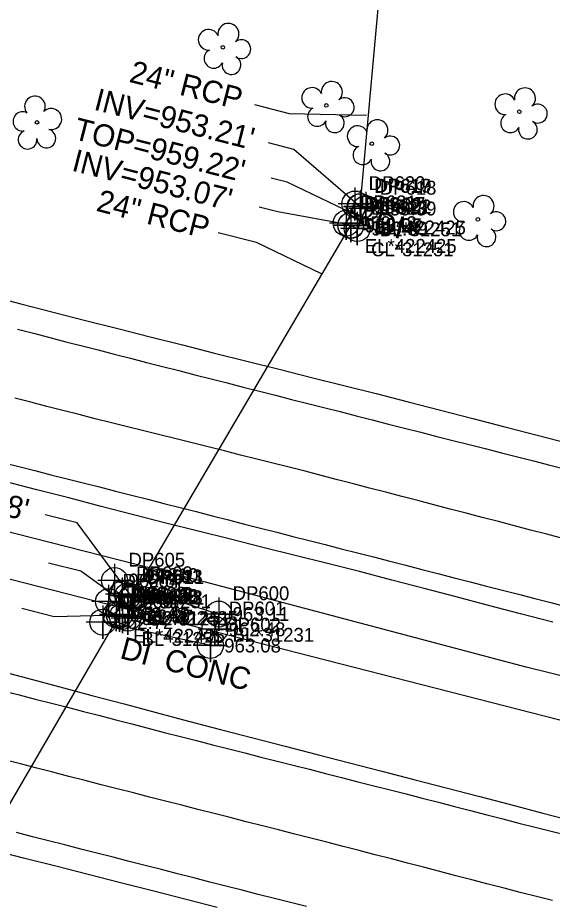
# Model space of a CAD drawing. Extents: x 1182322 to 1186765, y 572295 to 575411.
# Drawn here: x 1184958.9 to 1185055.2, y 573908 to 574067.7 of the extents above; entities that cross this region are included whole.
import ezdxf

# ---------------------------------------------------------------- set-up
doc = ezdxf.new("R2010")
doc.units = 0
for name, color, linetype in [('COGO Default Chain', 7, 'Continuous'), ('Exist Guardrail Cable Guide Rail', 7, 'Continuous'), ('Exist Horizontal Alignment', 7, 'Continuous'), ('Exist Roads EOP', 7, 'Continuous'), ('Exist Roads EOT', 7, 'Continuous'), ('Exist Structure Minor Drop Inlet', 7, 'Continuous'), ('Exist Structure Minor Drop Inlet Cogo Comment', 7, 'Continuous'), ('Exist Structure Minor Drop Inlet Cogo Elevation', 7, 'Continuous'), ('Exist Structure Minor Drop Inlet Cogo Number', 7, 'Continuous'), ('Exist Structure Minor Drop Inlet Cogo Point CELL', 7, 'Continuous'), ('Exist Structure Minor Drop Inlet Text', 7, 'Continuous'), ('Exist Structure Minor Drop Inlet Top Elevation', 7, 'Continuous'), ('Exist Structure Minor Paved Ditch or Gutter', 7, 'Continuous'), ('Exist Structure Minor Paved Ditch or Gutter Cogo Comment', 7, 'Continuous'), ('Exist Structure Minor Paved Ditch or Gutter Cogo Elevation', 7, 'Continuous'), ('Exist Structure Minor Paved Ditch or Gutter Cogo Number', 7, 'Continuous'), ('Exist Structure Minor Paved Ditch or Gutter Cogo Point CELL', 7, 'Continuous'), ('Exist Structure Minor Paved Ditch or Gutter Text', 7, 'Continuous'), ('Exist Structure Minor Pipes RCP 24 Inch', 7, 'Continuous'), ('Exist Structure Minor Pipes RCP 24 Inch Cogo Comment', 7, 'Continuous'), ('Exist Structure Minor Pipes RCP 24 Inch Cogo Elevation', 7, 'Continuous'), ('Exist Structure Minor Pipes RCP 24 Inch Cogo Number', 7, 'Continuous'), ('Exist Structure Minor Pipes RCP 24 Inch Cogo Point CELL', 7, 'Continuous'), ('Exist Structure Minor Pipes RCP 24 Inch Invert', 7, 'Continuous'), ('Exist Structure Minor Pipes RCP 24 Inch Leader', 7, 'Continuous'), ('Exist Structure Minor Pipes RCP 24 Inch Text', 7, 'Continuous'), ('Exist Vegetation Tree CELL', 7, 'Continuous')]:
    doc.layers.add(name, color=color, linetype=linetype)

msp = doc.modelspace()

# ---------------------------------------------------------------- linework, layer by layer
at = {"layer": 'COGO Default Chain'}
msp.add_line((1182528.88, 574588.22), (1185362.14, 573862.9), dxfattribs=at)
at = {"layer": 'Exist Guardrail Cable Guide Rail'}
msp.add_lwpolyline([(1185176.33, 573919.04), (1185121.47, 573933.09), (1185050.52, 573950.59), (1184992.74, 573965.91), (1184920.96, 573984.21), (1184855.75, 574001.09), (1184789.81, 574017.47)], dxfattribs=at)
at = {"layer": 'Exist Horizontal Alignment'}
msp.add_line((1182528.88, 574588.22), (1185362.14, 573862.9), dxfattribs=at)
at = {"layer": 'Exist Roads EOP'}
for points in [[(1184953.65, 574017.6), (1184959.46, 574016.1), (1184965.27, 574014.6), (1184971.08, 574013.11), (1184976.9, 574011.64), (1184982.72, 574010.17), (1184988.54, 574008.7), (1184994.35, 574007.23), (1185000.17, 574005.77), (1185005.99, 574004.3), (1185011.81, 574002.84), (1185017.63, 574001.37), (1185023.45, 573999.91), (1185029.26, 573998.44), (1185035.08, 573996.95), (1185040.88, 573995.45), (1185046.69, 573993.94), (1185052.5, 573992.43), (1185058.31, 573990.93)], [(1185055.32, 573958.7), (1185049.52, 573960.22), (1185043.71, 573961.74), (1185037.91, 573963.27), (1185032.11, 573964.79), (1185026.3, 573966.31), (1185020.5, 573967.82), (1185014.68, 573969.28), (1185008.86, 573970.74), (1185003.04, 573972.19), (1184997.21, 573973.65), (1184991.39, 573975.1), (1184985.57, 573976.56), (1184979.76, 573978.04), (1184973.92, 573979.56), (1184968.08, 573981.1), (1184962.34, 573982.58), (1184956.53, 573984.09)], [(1184954.84, 573950.15), (1184960.64, 573948.61), (1184966.44, 573947.06), (1184972.23, 573945.52), (1184978.03, 573943.98), (1184983.83, 573942.44), (1184989.63, 573940.89), (1184995.43, 573939.36), (1185001.24, 573937.86), (1185007.05, 573936.36), (1185012.86, 573934.86), (1185018.67, 573933.36), (1185024.47, 573931.85), (1185030.28, 573930.34), (1185036.09, 573928.83), (1185041.9, 573927.33), (1185047.7, 573925.82), (1185053.51, 573924.31), (1185059.32, 573922.8)], [(1184994.81, 573907.28), (1184988.99, 573908.77), (1184983.18, 573910.26), (1184977.37, 573911.74), (1184971.56, 573913.23), (1184965.74, 573914.71), (1184959.93, 573916.19), (1184954.11, 573917.67), (1184948.3, 573919.15), (1184942.48, 573920.63), (1184936.67, 573922.11), (1184930.86, 573923.6), (1184925.05, 573925.12), (1184919.25, 573926.66), (1184913.45, 573928.19), (1184907.65, 573929.73), (1184901.85, 573931.27), (1184896.05, 573932.8), (1184890.25, 573934.31), (1184884.43, 573935.8), (1184878.62, 573937.3), (1184872.81, 573938.79), (1184867, 573940.28)]]:
    msp.add_lwpolyline(points, dxfattribs=at)
at = {"layer": 'Exist Roads EOT'}
for points in [[(1184958.84, 574011.54), (1184961.74, 574010.79), (1184964.65, 574010.04), (1184967.55, 574009.28), (1184970.46, 574008.53), (1184973.36, 574007.78), (1184976.27, 574007.04), (1184979.17, 574006.29), (1184982.08, 574005.55), (1184984.99, 574004.81), (1184987.89, 574004.07), (1184990.8, 574003.33), (1184993.71, 574002.6), (1184996.62, 574001.85), (1184999.52, 574001.1), (1185002.43, 574000.35), (1185005.33, 573999.61), (1185008.24, 573998.88), (1185011.15, 573998.15), (1185014.06, 573997.42), (1185016.97, 573996.67), (1185019.87, 573995.92), (1185022.78, 573995.17), (1185025.68, 573994.43), (1185028.59, 573993.69), (1185031.5, 573992.95), (1185034.4, 573992.21), (1185037.31, 573991.47), (1185040.22, 573990.74), (1185043.13, 573990), (1185046.04, 573989.26), (1185048.94, 573988.51), (1185051.85, 573987.77), (1185054.75, 573987.02), (1185057.66, 573986.28)], [(1185057.12, 573973.78), (1185054.22, 573974.55), (1185051.32, 573975.32), (1185048.42, 573976.08), (1185045.52, 573976.84), (1185042.61, 573977.6), (1185039.71, 573978.35), (1185036.81, 573979.11), (1185033.9, 573979.86), (1185031, 573980.62), (1185028.1, 573981.38), (1185025.19, 573982.13), (1185022.29, 573982.89), (1185019.39, 573983.64), (1185016.48, 573984.4), (1185013.58, 573985.16), (1185010.68, 573985.91), (1185007.77, 573986.66), (1185004.86, 573987.39), (1185001.95, 573988.12), (1184999.04, 573988.85), (1184996.13, 573989.58), (1184993.22, 573990.31), (1184990.31, 573991.03), (1184987.4, 573991.76), (1184984.49, 573992.49), (1184981.58, 573993.22), (1184978.67, 573993.95), (1184975.76, 573994.67), (1184972.85, 573995.4), (1184969.94, 573996.13), (1184967.03, 573996.88), (1184964.13, 573997.62), (1184961.22, 573998.37), (1184958.32, 573999.12)], [(1184956.14, 573987.51), (1184959.05, 573986.77), (1184961.96, 573986.03), (1184964.86, 573985.3), (1184967.77, 573984.56), (1184970.68, 573983.82), (1184973.59, 573983.09), (1184976.5, 573982.35), (1184979.4, 573981.61), (1184982.31, 573980.87), (1184985.22, 573980.13), (1184988.13, 573979.38), (1184991.03, 573978.64), (1184993.94, 573977.89), (1184996.84, 573977.14), (1184999.75, 573976.4), (1185002.65, 573975.65), (1185005.56, 573974.91), (1185008.47, 573974.17), (1185011.38, 573973.43), (1185014.28, 573972.69), (1185017.19, 573971.95), (1185020.1, 573971.21), (1185023, 573970.47), (1185025.91, 573969.72), (1185028.81, 573968.97), (1185031.72, 573968.22), (1185034.62, 573967.48), (1185037.53, 573966.73), (1185040.44, 573965.98), (1185043.34, 573965.23), (1185046.25, 573964.49), (1185049.15, 573963.74), (1185052.06, 573962.99), (1185054.96, 573962.24), (1185057.87, 573961.5)], [(1184956.23, 573946.36), (1184959.13, 573945.61), (1184962.04, 573944.86), (1184964.94, 573944.11), (1184967.85, 573943.37), (1184970.75, 573942.62), (1184973.66, 573941.88), (1184976.56, 573941.12), (1184979.46, 573940.36), (1184982.36, 573939.6), (1184985.27, 573938.84), (1184988.18, 573938.1), (1184991.08, 573937.36), (1184993.99, 573936.62), (1184996.9, 573935.88), (1184999.8, 573935.14), (1185002.71, 573934.4), (1185005.62, 573933.66), (1185008.53, 573932.93), (1185011.44, 573932.2), (1185014.34, 573931.45), (1185017.25, 573930.7), (1185020.15, 573929.95), (1185023.06, 573929.2), (1185025.97, 573928.47), (1185028.88, 573927.74), (1185031.79, 573927.01), (1185034.69, 573926.25), (1185037.59, 573925.49), (1185040.5, 573924.74), (1185043.4, 573923.99), (1185046.31, 573923.25), (1185049.21, 573922.51), (1185052.12, 573921.77), (1185055.03, 573921.03), (1185057.94, 573920.29)], [(1185055.26, 573908.52), (1185052.35, 573909.25), (1185049.45, 573909.99), (1185046.54, 573910.74), (1185043.64, 573911.5), (1185040.74, 573912.25), (1185037.83, 573913.01), (1185034.93, 573913.77), (1185032.03, 573914.52), (1185029.13, 573915.28), (1185026.22, 573916.04), (1185023.32, 573916.79), (1185020.42, 573917.55), (1185017.51, 573918.29), (1185014.6, 573919.03), (1185011.7, 573919.77), (1185008.79, 573920.51), (1185005.88, 573921.26), (1185002.97, 573922), (1185000.07, 573922.74), (1184997.16, 573923.48), (1184994.25, 573924.22), (1184991.35, 573924.96), (1184988.44, 573925.7), (1184985.53, 573926.44), (1184982.62, 573927.18), (1184979.72, 573927.92), (1184976.81, 573928.67), (1184973.91, 573929.42), (1184971, 573930.17), (1184968.1, 573930.92), (1184965.19, 573931.67), (1184962.29, 573932.41), (1184959.38, 573933.16), (1184956.48, 573933.91)], [(1185010.94, 573907.44), (1185008.03, 573908.17), (1185005.13, 573908.91), (1185002.22, 573909.65), (1184999.31, 573910.38), (1184996.4, 573911.12), (1184993.5, 573911.87), (1184990.59, 573912.62), (1184987.69, 573913.37), (1184984.78, 573914.11), (1184981.87, 573914.85), (1184978.97, 573915.59), (1184976.06, 573916.33), (1184973.15, 573917.08), (1184970.25, 573917.82), (1184967.34, 573918.57), (1184964.43, 573919.31), (1184961.53, 573920.04), (1184958.62, 573920.78)]]:
    msp.add_lwpolyline(points, dxfattribs=at)
at = {"layer": 'Exist Structure Minor Drop Inlet'}
for points in [[(1185021.61, 574033.28), (1185020.72, 574033.65), (1185019.62, 574034.1), (1185018.07, 574030.64), (1185018.92, 574030.21), (1185020.07, 574029.67), (1185021.61, 574033.28)], [(1184978.7, 573959.44), (1184977.74, 573959.74), (1184976.62, 573960.07), (1184977.7, 573963.78), (1184978.7, 573963.44), (1184979.75, 573963.12), (1184978.7, 573959.44)]]:
    msp.add_lwpolyline(points, dxfattribs=at)
at = {"layer": 'Exist Structure Minor Drop Inlet Cogo Point CELL'}
for points in [[(1185019.62, 574037.1), (1185019.62, 574031.1), (1185019.62, 574034.1), (1185022.62, 574034.1), (1185016.62, 574034.1)], [(1185020.72, 574036.65), (1185020.72, 574030.65), (1185020.72, 574033.65), (1185023.72, 574033.65), (1185017.72, 574033.65)], [(1185021.61, 574036.28), (1185021.61, 574030.28), (1185021.61, 574033.28), (1185024.61, 574033.28), (1185018.61, 574033.28)], [(1185018.07, 574033.64), (1185018.07, 574027.64), (1185018.07, 574030.64), (1185021.07, 574030.64), (1185015.07, 574030.64)], [(1185018.92, 574033.21), (1185018.92, 574027.21), (1185018.92, 574030.21), (1185021.92, 574030.21), (1185015.92, 574030.21)], [(1185020.07, 574032.67), (1185020.07, 574026.67), (1185020.07, 574029.67), (1185023.07, 574029.67), (1185017.07, 574029.67)], [(1184977.7, 573966.78), (1184977.7, 573960.78), (1184977.7, 573963.78), (1184980.7, 573963.78), (1184974.7, 573963.78)], [(1184978.7, 573966.44), (1184978.7, 573960.44), (1184978.7, 573963.44), (1184981.7, 573963.44), (1184975.7, 573963.44)], [(1184979.75, 573966.12), (1184979.75, 573960.12), (1184979.75, 573963.12), (1184982.75, 573963.12), (1184976.75, 573963.12)], [(1184976.62, 573963.07), (1184976.62, 573957.07), (1184976.62, 573960.07), (1184979.62, 573960.07), (1184973.62, 573960.07)], [(1184977.74, 573962.74), (1184977.74, 573956.74), (1184977.74, 573959.74), (1184980.74, 573959.74), (1184974.74, 573959.74)], [(1184978.7, 573962.44), (1184978.7, 573956.44), (1184978.7, 573959.44), (1184981.7, 573959.44), (1184975.7, 573959.44)]]:
    msp.add_lwpolyline(points, dxfattribs=at)
for centre in [(1185019.62, 574034.1), (1185020.72, 574033.65), (1185021.61, 574033.28), (1185018.07, 574030.64), (1185018.92, 574030.21), (1185020.07, 574029.67), (1184977.7, 573963.78), (1184978.7, 573963.44), (1184979.75, 573963.12), (1184976.62, 573960.07), (1184977.74, 573959.74), (1184978.7, 573959.44)]:
    msp.add_circle(centre, 2.34, dxfattribs=at)
at = {"layer": 'Exist Structure Minor Paved Ditch or Gutter'}
msp.add_lwpolyline([(1184995.1, 573960.18), (1184994.39, 573957.43), (1184993.59, 573954.5), (1184974.19, 573958.73), (1184975.25, 573962.42), (1184976.33, 573966.22), (1184995.1, 573960.18)], dxfattribs=at)
at = {"layer": 'Exist Structure Minor Paved Ditch or Gutter Cogo Point CELL'}
for points in [[(1184976.33, 573969.22), (1184976.33, 573963.22), (1184976.33, 573966.22), (1184979.33, 573966.22), (1184973.33, 573966.22)], [(1184975.25, 573965.42), (1184975.25, 573959.42), (1184975.25, 573962.42), (1184978.25, 573962.42), (1184972.25, 573962.42)], [(1184995.1, 573963.18), (1184995.1, 573957.18), (1184995.1, 573960.18), (1184998.1, 573960.18), (1184992.1, 573960.18)], [(1184974.19, 573961.73), (1184974.19, 573955.73), (1184974.19, 573958.73), (1184977.19, 573958.73), (1184971.19, 573958.73)], [(1184994.39, 573960.43), (1184994.39, 573954.43), (1184994.39, 573957.43), (1184997.39, 573957.43), (1184991.39, 573957.43)], [(1184993.59, 573957.5), (1184993.59, 573951.5), (1184993.59, 573954.5), (1184996.59, 573954.5), (1184990.59, 573954.5)]]:
    msp.add_lwpolyline(points, dxfattribs=at)
for centre in [(1184976.33, 573966.22), (1184975.25, 573962.42), (1184995.1, 573960.18), (1184974.19, 573958.73), (1184994.39, 573957.43), (1184993.59, 573954.5)]:
    msp.add_circle(centre, 2.34, dxfattribs=at)
at = {"layer": 'Exist Structure Minor Pipes RCP 24 Inch'}
for p, q in [((1185020.59, 574033.61), (1185030.8, 574145.87)), ((1184979.49, 573963.2), (1185018.93, 574030.29)), ((1184928.93, 573876.93), (1184977.19, 573960))]:
    msp.add_line(p, q, dxfattribs=at)
at = {"layer": 'Exist Structure Minor Pipes RCP 24 Inch Cogo Point CELL'}
for points in [[(1185020.59, 574036.61), (1185020.59, 574030.61), (1185020.59, 574033.61), (1185023.59, 574033.61), (1185017.59, 574033.61)], [(1185018.93, 574033.29), (1185018.93, 574027.29), (1185018.93, 574030.29), (1185021.93, 574030.29), (1185015.93, 574030.29)], [(1184979.49, 573966.2), (1184979.49, 573960.2), (1184979.49, 573963.2), (1184982.49, 573963.2), (1184976.49, 573963.2)], [(1184977.19, 573963), (1184977.19, 573957), (1184977.19, 573960), (1184980.19, 573960), (1184974.19, 573960)]]:
    msp.add_lwpolyline(points, dxfattribs=at)
for centre in [(1185020.59, 574033.61), (1185018.93, 574030.29), (1184979.49, 573963.2), (1184977.19, 573960)]:
    msp.add_circle(centre, 2.34, dxfattribs=at)
at = {"layer": 'Exist Structure Minor Pipes RCP 24 Inch Invert'}
for points in [[(1185020.59, 574033.61), (1185008.66, 574043.93), (1185004.08, 574045.1)], [(1185019.46, 574032.28), (1185007.42, 574038.01), (1185004.58, 574038.74)], [(1185018.93, 574030.29), (1185005.76, 574032.67), (1185002.39, 574033.54)], [(1184979.49, 573963.21), (1184969.61, 573976.6), (1184963.8, 573978.09)], [(1184977.87, 573962.41), (1184970.25, 573967.89), (1184964.44, 573969.38)], [(1184977.19, 573960), (1184965.44, 573959.66), (1184959.63, 573961.15)]]:
    msp.add_lwpolyline(points, dxfattribs=at)
at = {"layer": 'Exist Structure Minor Pipes RCP 24 Inch Leader'}
for points in [[(1185021.72, 574050.03), (1185007.87, 574050.38), (1185001.61, 574051.98)], [(1185013.6, 574021.48), (1185001.92, 574027.13), (1184995.02, 574028.89)]]:
    msp.add_lwpolyline(points, dxfattribs=at)
at = {"layer": 'Exist Vegetation Tree CELL'}
for p, q in [((1184995.84, 574062.35), (1184995.84, 574062.35)), ((1185014.49, 574051.87), (1185014.49, 574051.87)), ((1185049.29, 574050.72), (1185049.29, 574050.72)), ((1184962.35, 574048.82), (1184962.35, 574048.82)), ((1185022.69, 574044.97), (1185022.69, 574044.97)), ((1185041.82, 574031.31), (1185041.82, 574031.31))]:
    msp.add_line(p, q, dxfattribs=at)
for centre in [(1184995.84, 574062.35), (1185014.49, 574051.87), (1185049.29, 574050.72), (1184962.35, 574048.82), (1185022.69, 574044.97), (1185041.82, 574031.31)]:
    msp.add_circle(centre, 0.326, dxfattribs=at)
for centre, radius, start, end in [((1184996.85, 574064.76), 1.9, 311.5193, 188.6181), ((1184993.28, 574063.7), 1.86, 24.5833, 274.1316), ((1184999.17, 574062.02), 1.7, 235.7004, 128.9782), ((1184994.2, 574060.32), 1.73, 117.0818, 333.7639), ((1184997.39, 574059.14), 1.69, 165.9853, 60.6493), ((1185011.93, 574053.22), 1.86, 24.5833, 274.1316), ((1185015.49, 574054.28), 1.9, 311.5193, 188.6181), ((1185050.29, 574053.13), 1.9, 311.5193, 188.6181), ((1184961.97, 574051.69), 1.86, 330.1651, 219.7134), ((1185017.82, 574051.54), 1.7, 235.7004, 128.9782), ((1185046.73, 574052.08), 1.86, 24.5833, 274.1316), ((1185052.62, 574050.39), 1.7, 235.7004, 128.9782), ((1184959.75, 574048.98), 1.73, 62.6636, 279.3457), ((1184964.9, 574049.41), 1.9, 257.1011, 134.1999), ((1185012.85, 574049.84), 1.73, 117.0818, 333.7639), ((1185016.03, 574048.66), 1.69, 165.9853, 60.6493), ((1185047.65, 574048.69), 1.73, 117.0818, 333.7639), ((1185023.69, 574047.38), 1.9, 311.5193, 188.6181), ((1185050.83, 574047.51), 1.69, 165.9853, 60.6493), ((1184960.65, 574045.7), 1.69, 111.5671, 6.231), ((1184964.03, 574045.92), 1.7, 181.2822, 74.56), ((1185020.13, 574046.33), 1.86, 24.5833, 274.1316), ((1185026.02, 574044.64), 1.7, 235.7004, 128.9782), ((1185021.05, 574042.94), 1.73, 117.0818, 333.7639), ((1185024.24, 574041.77), 1.69, 165.9853, 60.6493), ((1185042.83, 574033.73), 1.9, 311.5193, 188.6181), ((1185039.26, 574032.67), 1.86, 24.5833, 274.1316), ((1185045.15, 574030.98), 1.7, 235.7004, 128.9782), ((1185040.18, 574029.28), 1.73, 117.0818, 333.7639), ((1185043.37, 574028.11), 1.69, 165.9853, 60.6493)]:
    msp.add_arc(centre, radius, start, end, dxfattribs=at)

# ---------------------------------------------------------------- texts
at = {"layer": 'Exist Structure Minor Drop Inlet Cogo Comment'}
for s, p in [('BL*31251', (1185024.11, 574028.28)), ('CL*31251', (1185022.57, 574024.67)), ('CL*31251', (1184982.25, 573958.12)), ('BL*31251', (1184981.2, 573954.44))]:
    msp.add_text(s, height=2.5, dxfattribs=at).set_placement(p)
at = {"layer": 'Exist Structure Minor Drop Inlet Cogo Elevation'}
for s, p in [('959.37', (1185022.12, 574032.85)), ('959.22', (1185023.22, 574032.4)), ('959.39', (1185024.11, 574032.03)), ('959.42', (1185020.57, 574029.39)), ('959.26', (1185021.42, 574028.96)), ('959.39', (1185022.57, 574028.42)), ('962.48', (1184980.2, 573962.53)), ('962.28', (1184981.2, 573962.19)), ('962.41', (1184982.25, 573961.87)), ('962.48', (1184979.12, 573958.82)), ('962.27', (1184980.24, 573958.49)), ('962.41', (1184981.2, 573958.19))]:
    msp.add_text(s, height=2.5, dxfattribs=at).set_placement(p)
at = {"layer": 'Exist Structure Minor Drop Inlet Cogo Number'}
for s, p in [('DP620', (1185022.12, 574036.6)), ('DP619', (1185023.22, 574036.15)), ('DP618', (1185024.11, 574035.78)), ('DP621', (1185020.57, 574033.14)), ('DP622', (1185021.42, 574032.71)), ('DP623', (1185022.57, 574032.17)), ('DP609', (1184980.2, 573966.28)), ('DP610', (1184981.2, 573965.94)), ('DP611', (1184982.25, 573965.62)), ('DP608', (1184979.12, 573962.57)), ('DP607', (1184980.24, 573962.24)), ('DP606', (1184981.2, 573961.94))]:
    msp.add_text(s, height=2.5, dxfattribs=at).set_placement(p)
at = {"layer": 'Exist Structure Minor Drop Inlet Text'}
for rotation, p in [(345.6405, (1185022.78, 574029.07)), (345.104, (1184977.11, 573952.27))]:
    msp.add_text('DI', height=4, rotation=rotation, dxfattribs=at).set_placement(p)
at = {"layer": 'Exist Structure Minor Drop Inlet Top Elevation'}
msp.add_text("TOP=959.22'", height=4, rotation=345.6405, dxfattribs=at).set_placement((1184968.72, 574045.85))
at = {"layer": 'Exist Structure Minor Paved Ditch or Gutter Cogo Comment'}
for s, p in [('CL*31231', (1184978.83, 573961.22)), ('BL*31231', (1184997.6, 573955.18))]:
    msp.add_text(s, height=2.5, dxfattribs=at).set_placement(p)
at = {"layer": 'Exist Structure Minor Paved Ditch or Gutter Cogo Elevation'}
for s, p in [('962.67', (1184978.83, 573964.97)), ('962.65', (1184977.75, 573961.17)), ('963.11', (1184997.6, 573958.93)), ('962.72', (1184976.69, 573957.48)), ('962.48', (1184996.89, 573956.18)), ('963.08', (1184996.09, 573953.25))]:
    msp.add_text(s, height=2.5, dxfattribs=at).set_placement(p)
at = {"layer": 'Exist Structure Minor Paved Ditch or Gutter Cogo Number'}
for s, p in [('DP605', (1184978.83, 573968.72)), ('DP604', (1184977.75, 573964.92)), ('DP603', (1184976.69, 573961.23)), ('DP600', (1184997.6, 573962.68)), ('DP601', (1184996.89, 573959.93)), ('DP602', (1184996.09, 573957))]:
    msp.add_text(s, height=2.5, dxfattribs=at).set_placement(p)
at = {"layer": 'Exist Structure Minor Paved Ditch or Gutter Text'}
msp.add_text('CONC', height=4, rotation=345.6405, dxfattribs=at).set_placement((1184985, 573950.22))
at = {"layer": 'Exist Structure Minor Pipes RCP 24 Inch Cogo Comment'}
for s, p in [('BL*422425', (1185023.09, 574028.61)), ('EL*422425', (1185021.43, 574025.29)), ('BL*422425', (1184981.99, 573958.2)), ('EL*422425', (1184979.69, 573955))]:
    msp.add_text(s, height=2.5, dxfattribs=at).set_placement(p)
at = {"layer": 'Exist Structure Minor Pipes RCP 24 Inch Cogo Elevation'}
for s, p in [('953.21', (1185023.09, 574032.36)), ('953.07', (1185021.43, 574029.04)), ('951.58', (1184981.99, 573961.95)), ('951.48', (1184979.69, 573958.75))]:
    msp.add_text(s, height=2.5, dxfattribs=at).set_placement(p)
at = {"layer": 'Exist Structure Minor Pipes RCP 24 Inch Cogo Number'}
for s, p in [('DP617', (1185023.09, 574036.11)), ('DP616', (1185021.43, 574032.79)), ('DP613', (1184981.99, 573965.7)), ('DP612', (1184979.69, 573962.5))]:
    msp.add_text(s, height=2.5, dxfattribs=at).set_placement(p)
at = {"layer": 'Exist Structure Minor Pipes RCP 24 Inch Invert'}
for s, p in [("INV=953.21'", (1184972.42, 574051.14)), ("INV=953.07'", (1184968.43, 574040.16)), ("INV=951.58'", (1184931.77, 573984.22))]:
    msp.add_text(s, height=4, rotation=345.6405, dxfattribs=at).set_placement(p)
at = {"layer": 'Exist Structure Minor Pipes RCP 24 Inch Text'}
for p in [(1184978.79, 574056.15), (1184972.84, 574032.9)]:
    msp.add_text('24" RCP', height=4, rotation=345.6838, dxfattribs=at).set_placement(p)

doc.saveas('drawing.dxf')
